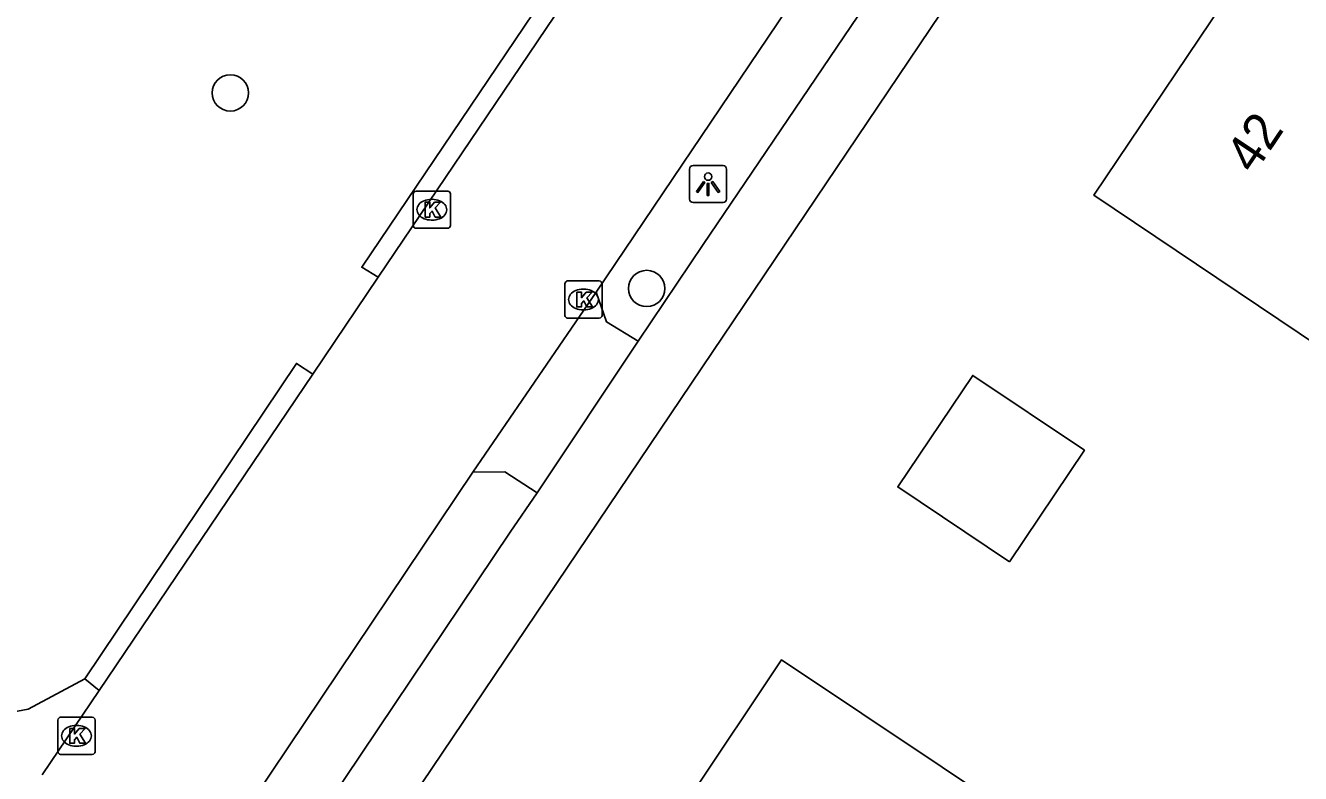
# Model space of a CAD drawing. Extents: x 163268 to 164360, y 381529 to 382285.
# Drawn here: x 164024.24 to 164058.56, y 381738.27 to 381758.41 of the extents above; entities that cross this region are included whole.
import ezdxf

# ---------------------------------------------------------------- set-up
doc = ezdxf.new("R2010")
doc.units = 0
for name, color, linetype in [('IMGEO_Boom', 7, 'Continuous'), ('IMGEO_Haag', 7, 'Continuous'), ('IMGEO_Kolk', 7, 'Continuous'), ('IMGEO_Lichtpunt', 7, 'Continuous'), ('IMGEO_Pand', 7, 'Continuous'), ('IMGEO_Pand_nummerreeks', 7, 'Continuous'), ('IMGEO_Rijbaan_lokaal_open', 7, 'Continuous'), ('IMGEO_Voetpad_open', 7, 'Continuous')]:
    doc.layers.add(name, color=color, linetype=linetype)

msp = doc.modelspace()

# ---------------------------------------------------------------- linework, layer by layer
at = {"layer": 'IMGEO_Boom'}
for centre in [(164029.752, 381756.592), (164040.96, 381751.326)]:
    msp.add_circle(centre, 0.489, dxfattribs=at)
at = {"layer": 'IMGEO_Haag'}
for points in [[(164033.733, 381751.631), (164033.289, 381751.898), (164055.855, 381785.347), (164056.311, 381785.06)], [(164025.838, 381740.819), (164024.307, 381740.001), (164021.092, 381739.397), (164019.003, 381739.524), (164017.299, 381740.213), (164009.474, 381747.115), (164008.322, 381748.619), (164008.022, 381751.877), (164008.561, 381755.03)], [(164025.838, 381740.819), (164031.532, 381749.31), (164031.969, 381749.019)], [(164026.219, 381740.506), (164025.838, 381740.819)]]:
    msp.add_lwpolyline(points, dxfattribs=at)
at = {"layer": 'IMGEO_Kolk'}
for p, q in [((164034.675, 381753.021), (164034.675, 381753.873)), ((164034.75, 381753.947), (164035.602, 381753.947)), ((164035.163, 381753.727), (164035.188, 381753.727)), ((164035.676, 381753.873), (164035.676, 381753.021)), ((164035.602, 381752.947), (164034.75, 381752.947)), ((164035.186, 381753.167), (164035.161, 381753.167)), ((164038.757, 381750.602), (164038.757, 381751.454)), ((164038.832, 381751.528), (164039.684, 381751.528)), ((164039.245, 381751.308), (164039.27, 381751.308)), ((164039.758, 381751.454), (164039.758, 381750.602)), ((164039.268, 381750.748), (164039.243, 381750.748)), ((164039.684, 381750.528), (164038.832, 381750.528)), ((164025.109, 381738.856), (164025.109, 381739.708)), ((164025.184, 381739.782), (164026.036, 381739.782)), ((164025.597, 381739.562), (164025.622, 381739.562)), ((164026.11, 381739.708), (164026.11, 381738.856)), ((164025.62, 381739.002), (164025.595, 381739.002)), ((164026.036, 381738.782), (164025.184, 381738.782))]:
    msp.add_line(p, q, dxfattribs=at)
for points in [[(164034.675, 381753.021), (164034.675, 381753.873)], [(164034.75, 381753.947), (164035.602, 381753.947)], [(164034.996, 381753.647), (164035.119, 381753.647), (164035.119, 381753.496), (164035.249, 381753.647), (164035.413, 381753.647), (164035.267, 381753.496), (164035.42, 381753.247), (164035.268, 381753.247), (164035.183, 381753.411), (164035.119, 381753.344), (164035.119, 381753.247), (164034.996, 381753.247), (164034.996, 381753.647)], [(164035.676, 381753.873), (164035.676, 381753.021)], [(164035.602, 381752.947), (164034.75, 381752.947)], [(164038.757, 381750.602), (164038.757, 381751.454)], [(164038.832, 381751.528), (164039.684, 381751.528)], [(164039.078, 381751.228), (164039.201, 381751.228), (164039.201, 381751.077), (164039.331, 381751.228), (164039.495, 381751.228), (164039.349, 381751.077), (164039.502, 381750.828), (164039.35, 381750.828), (164039.265, 381750.992), (164039.201, 381750.925), (164039.201, 381750.828), (164039.078, 381750.828), (164039.078, 381751.228)], [(164039.758, 381751.454), (164039.758, 381750.602)], [(164039.684, 381750.528), (164038.832, 381750.528)], [(164025.109, 381738.856), (164025.109, 381739.708)], [(164025.184, 381739.782), (164026.036, 381739.782)], [(164026.11, 381739.708), (164026.11, 381738.856)], [(164025.43, 381739.482), (164025.553, 381739.482), (164025.553, 381739.331), (164025.683, 381739.482), (164025.847, 381739.482), (164025.701, 381739.331), (164025.854, 381739.082), (164025.702, 381739.082), (164025.617, 381739.246), (164025.553, 381739.179), (164025.553, 381739.082), (164025.43, 381739.082), (164025.43, 381739.482)], [(164026.036, 381738.782), (164025.184, 381738.782)]]:
    msp.add_lwpolyline(points, dxfattribs=at)
for centre, start, end in [((164034.752, 381753.871), 91.552, 178.448), ((164034.752, 381753.871), 91.552, 178.448), ((164035.6, 381753.871), 1.552, 88.448), ((164035.6, 381753.871), 1.552, 88.448), ((164034.752, 381753.023), 181.552, 268.448), ((164034.752, 381753.023), 181.552, 268.448), ((164035.6, 381753.023), 271.552, 358.448), ((164035.6, 381753.023), 271.552, 358.448), ((164038.834, 381751.452), 91.552, 178.448), ((164038.834, 381751.452), 91.552, 178.448), ((164039.682, 381751.452), 1.552, 88.448), ((164039.682, 381751.452), 1.552, 88.448), ((164038.834, 381750.604), 181.552, 268.448), ((164038.834, 381750.604), 181.552, 268.448), ((164039.682, 381750.604), 271.552, 358.448), ((164039.682, 381750.604), 271.552, 358.448), ((164025.186, 381739.706), 91.552, 178.448), ((164025.186, 381739.706), 91.552, 178.448), ((164026.034, 381739.706), 1.552, 88.448), ((164026.034, 381739.706), 1.552, 88.448), ((164025.186, 381738.858), 181.552, 268.448), ((164025.186, 381738.858), 181.552, 268.448), ((164026.034, 381738.858), 271.552, 358.448), ((164026.034, 381738.858), 271.552, 358.448)]:
    msp.add_arc(centre, 0.0765, start, end, dxfattribs=at)
for centre, major_axis, ratio, start_param, end_param in [((164035.162, 381753.447), (-0.387, 0.002), 0.722429, 4.712389, 7.853982), ((164035.187, 381753.447), (-0.39, 0.002), 0.717154, 1.570796, 4.712389), ((164039.244, 381751.028), (-0.387, 0.002), 0.722429, 4.712389, 7.853982), ((164039.269, 381751.028), (-0.39, 0.002), 0.717154, 1.570796, 4.712389), ((164025.596, 381739.282), (-0.387, 0.002), 0.722429, 4.712389, 7.853982), ((164025.621, 381739.282), (-0.39, 0.002), 0.717154, 1.570796, 4.712389)]:
    msp.add_ellipse(centre, major_axis=major_axis, ratio=ratio, start_param=start_param, end_param=end_param, dxfattribs=at)
at = {"layer": 'IMGEO_Lichtpunt'}
for p, q in [((164042.113, 381754.54), (164042.113, 381753.733)), ((164042.113, 381754.54), (164042.113, 381753.733)), ((164043.015, 381754.635), (164042.207, 381754.635)), ((164043.015, 381754.635), (164042.207, 381754.635)), ((164043.109, 381753.733), (164043.109, 381754.54)), ((164043.109, 381753.733), (164043.109, 381754.54)), ((164042.207, 381753.639), (164043.015, 381753.639)), ((164042.207, 381753.639), (164043.015, 381753.639))]:
    msp.add_line(p, q, dxfattribs=at)
for points in [[(164042.487, 381754.204), (164042.526, 381754.176), (164042.338, 381753.914), (164042.3, 381753.941), (164042.487, 381754.204)], [(164042.589, 381754.156), (164042.636, 381754.156), (164042.636, 381753.834), (164042.589, 381753.834), (164042.589, 381754.156)], [(164042.699, 381754.176), (164042.737, 381754.203), (164042.924, 381753.941), (164042.885, 381753.913), (164042.699, 381754.176)]]:
    msp.add_lwpolyline(points, dxfattribs=at)
msp.add_circle((164042.612, 381754.338), 0.0994, dxfattribs=at)
for centre, start, end in [((164042.207, 381754.54), 90, 180), ((164042.207, 381754.54), 90, 180), ((164043.015, 381754.54), 0, 90), ((164043.015, 381754.54), 0, 90), ((164042.207, 381753.733), 180, 270), ((164042.207, 381753.733), 180, 270), ((164043.015, 381753.733), 270, 0), ((164043.015, 381753.733), 270, 360)]:
    msp.add_arc(centre, 0.0946, start, end, dxfattribs=at)
at = {"layer": 'IMGEO_Pand'}
for points in [[(164076.526, 381742.903), (164068.151, 381748.582), (164068.212, 381748.673), (164066.461, 381749.85), (164065.156, 381747.908), (164064.691, 381748.22), (164063.654, 381746.676), (164060.74, 381748.634), (164052.996, 381753.838), (164057.099, 381759.943), (164066.032, 381753.881), (164069.961, 381751.214), (164071.481, 381753.473), (164079.848, 381747.827), (164076.526, 381742.903)], [(164050.725, 381743.969), (164047.717, 381745.983), (164049.736, 381748.987), (164052.744, 381746.973), (164050.725, 381743.969)], [(164050.434, 381726.736), (164039.65, 381733.938), (164044.585, 381741.328), (164055.369, 381734.126), (164050.434, 381726.736)]]:
    msp.add_lwpolyline(points, dxfattribs=at)
at = {"layer": 'IMGEO_Rijbaan_lokaal_open'}
for points in [[(164056.311, 381785.06), (164033.733, 381751.631)], [(164048.359, 381764.218), (164039.595, 381751.23)], [(164033.733, 381751.631), (164031.969, 381749.019)], [(164036.279, 381746.382), (164039.595, 381751.23)], [(164031.969, 381749.019), (164026.219, 381740.506)], [(164036.279, 381746.382), (164028.59, 381734.921)], [(164026.219, 381740.506), (164024.685, 381738.234)]]:
    msp.add_lwpolyline(points, dxfattribs=at)
at = {"layer": 'IMGEO_Voetpad_open'}
for points in [[(164053.884, 381766.179), (164030.999, 381732.214)], [(164040.734, 381749.91), (164042.481, 381752.507), (164049.678, 381763.145), (164050.216, 381763.926)], [(164039.595, 381751.23), (164039.875, 381750.427), (164040.734, 381749.91)], [(164040.734, 381749.91), (164038.014, 381745.825)], [(164038.014, 381745.825), (164037.144, 381746.392), (164036.279, 381746.382)], [(164027.698, 381730.162), (164028.827, 381732.158), (164037.287, 381744.763), (164038.014, 381745.825)]]:
    msp.add_lwpolyline(points, dxfattribs=at)

# ---------------------------------------------------------------- texts
at = {"layer": 'IMGEO_Pand_nummerreeks'}
msp.add_text('42', height=1, rotation=56.0979, dxfattribs=at).set_placement((164057.307, 381754.372))

doc.saveas('drawing.dxf')
